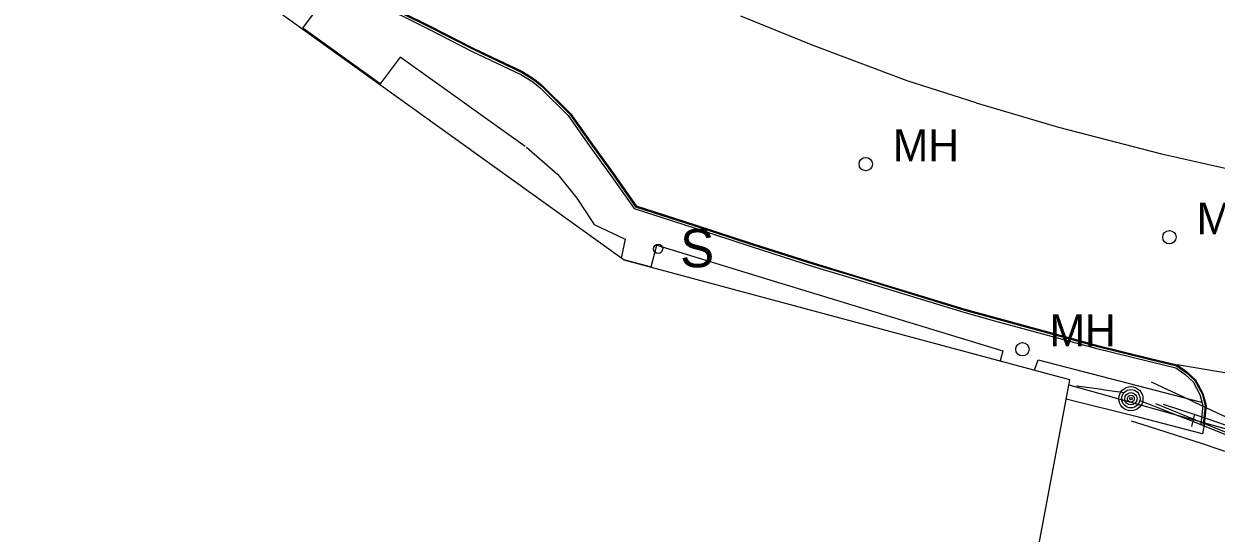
# Model space of a CAD drawing. Extents: x 368532 to 392481, y 10654822 to 10676899.
# Drawn here: x 383047.4 to 383234.8, y 10657197.1 to 10657277.1 of the extents above; entities that cross this region are included whole.
import ezdxf

# ---------------------------------------------------------------- set-up
doc = ezdxf.new("R2010")
doc.units = 0
for name, color, linetype in [('p_Catenary', 7, 'Continuous'), ('p_dtm sidewalk', 7, 'Continuous'), ('p_road - paved curb', 7, 'Continuous'), ('p_road general road feature', 7, 'Continuous'), ('p_road paint stripe', 7, 'Continuous'), ('p_structure building', 7, 'Continuous'), ('p_structure fence', 7, 'Continuous'), ('p_structure sign', 7, 'Continuous'), ('p_utility general pole', 7, 'Continuous'), ('p_utility manhole', 7, 'Continuous')]:
    doc.layers.add(name, color=color, linetype=linetype)

msp = doc.modelspace()

# ---------------------------------------------------------------- linework, layer by layer
at = {"layer": 'p_Catenary'}
for points in [[(383212.8, 10657220.3), (383213.2, 10657220.24), (383213.6, 10657220.18), (383214, 10657220.13), (383214.4, 10657220.07), (383214.8, 10657220.01), (383215.2, 10657219.95), (383215.6, 10657219.89), (383216, 10657219.84), (383216.4, 10657219.78), (383216.8, 10657219.72), (383217.2, 10657219.66), (383217.6, 10657219.6), (383218, 10657219.55), (383218.4, 10657219.49), (383218.8, 10657219.43), (383219.2, 10657219.37), (383219.6, 10657219.31), (383220, 10657219.25), (383220.4, 10657219.2)], [(383224.53, 10657220.88), (383227.13, 10657219.67), (383229.73, 10657218.46), (383232.33, 10657217.25), (383234.93, 10657216.03), (383237.52, 10657214.82), (383240.12, 10657213.61), (383242.72, 10657212.4), (383245.32, 10657211.18), (383247.92, 10657209.97), (383250.52, 10657208.76), (383253.12, 10657207.55), (383255.72, 10657206.34), (383258.32, 10657205.12), (383260.92, 10657203.91), (383263.52, 10657202.7), (383266.12, 10657201.49), (383268.72, 10657200.27), (383271.32, 10657199.06), (383273.92, 10657197.85)], [(383222.88, 10657217.93), (383225.6, 10657216.85), (383228.32, 10657215.77), (383231.04, 10657214.7), (383233.76, 10657213.62), (383236.48, 10657212.54), (383239.2, 10657211.46), (383241.92, 10657210.38), (383244.64, 10657209.3), (383247.36, 10657208.22), (383250.09, 10657207.14), (383252.81, 10657206.06), (383255.53, 10657204.98), (383258.25, 10657203.91), (383260.97, 10657202.83), (383263.69, 10657201.75), (383266.41, 10657200.67), (383269.13, 10657199.59), (383271.85, 10657198.51), (383274.57, 10657197.43)], [(383225.24, 10657217.48), (383227.81, 10657216.44), (383230.38, 10657215.4), (383232.95, 10657214.36), (383235.51, 10657213.32), (383238.08, 10657212.28), (383240.65, 10657211.24), (383243.22, 10657210.21), (383245.78, 10657209.17), (383248.35, 10657208.13), (383250.92, 10657207.09), (383253.49, 10657206.05), (383256.05, 10657205.01), (383258.62, 10657203.97), (383261.19, 10657202.93), (383263.76, 10657201.89), (383266.32, 10657200.85), (383268.89, 10657199.82), (383271.46, 10657198.78), (383274.03, 10657197.74)], [(383226.46, 10657217.4), (383228.85, 10657216.6), (383231.24, 10657215.8), (383233.63, 10657215.01), (383236.02, 10657214.21), (383238.41, 10657213.41), (383240.81, 10657212.62), (383243.2, 10657211.82), (383245.59, 10657211.03), (383247.98, 10657210.23), (383250.37, 10657209.43), (383252.76, 10657208.64), (383255.15, 10657207.84), (383257.54, 10657207.04), (383259.94, 10657206.25), (383262.33, 10657205.45), (383264.72, 10657204.66), (383267.11, 10657203.86), (383269.5, 10657203.06), (383271.89, 10657202.27)], [(383221.43, 10657214.79), (383224.21, 10657213.89), (383226.99, 10657212.99), (383229.77, 10657212.08), (383232.54, 10657211.18), (383235.32, 10657210.28), (383238.1, 10657209.38), (383240.88, 10657208.48), (383243.65, 10657207.58), (383246.43, 10657206.68), (383249.21, 10657205.78), (383251.99, 10657204.88), (383254.77, 10657203.98), (383257.54, 10657203.08), (383260.32, 10657202.18), (383263.1, 10657201.28), (383265.88, 10657200.38), (383268.65, 10657199.48), (383271.43, 10657198.58), (383274.21, 10657197.68)]]:
    msp.add_lwpolyline(points, dxfattribs=at)
at = {"layer": 'p_dtm sidewalk'}
for p, q in [((383091.24, 10657276.46), (383094.29, 10657280.59)), ((383103.36, 10657267.71), (383091.24, 10657276.46)), ((383106.54, 10657271.92), (383103.36, 10657267.71)), ((383126.16, 10657257.86), (383106.54, 10657271.92)), ((383126.36, 10657257.75), (383131.32, 10657253.49)), ((383131.32, 10657253.49), (383134.26, 10657249.74)), ((383134.26, 10657249.74), (383137.02, 10657245.63)), ((383137.02, 10657245.63), (383141.87, 10657243.31)), ((383141.87, 10657243.31), (383141.23, 10657240.35)), ((383145.95, 10657238.96), (383146.83, 10657242.36)), ((383146.83, 10657242.36), (383165.28, 10657236.69)), ((383141.6, 10657240.09), (383145.95, 10657238.96)), ((383165.28, 10657236.69), (383201.22, 10657225.79)), ((383201.22, 10657225.79), (383200.81, 10657224.17)), ((383206.23, 10657222.71), (383206.78, 10657224.37)), ((383206.78, 10657224.37), (383232.25, 10657217.77)), ((383232.25, 10657217.77), (383232.52, 10657217.73))]:
    msp.add_line(p, q, dxfattribs=at)
at = {"layer": 'p_road - paved curb'}
for p, q in [((383102.29, 10657280.66), (383110.91, 10657276.36)), ((383102.46, 10657280.97), (383111.07, 10657276.68)), ((383102.53, 10657281.1), (383111.14, 10657276.81)), ((383110.91, 10657276.36), (383117.85, 10657272.82)), ((383111.07, 10657276.68), (383118, 10657273.14)), ((383111.14, 10657276.81), (383118.07, 10657273.27)), ((383117.85, 10657272.82), (383125.49, 10657269.19)), ((383118, 10657273.14), (383125.66, 10657269.5)), ((383118.07, 10657273.27), (383125.73, 10657269.63)), ((383125.49, 10657269.19), (383127.35, 10657268.03)), ((383125.66, 10657269.5), (383127.55, 10657268.32)), ((383125.73, 10657269.63), (383127.64, 10657268.44)), ((383127.35, 10657268.03), (383128.53, 10657267.08)), ((383127.55, 10657268.32), (383128.76, 10657267.34)), ((383127.64, 10657268.44), (383128.86, 10657267.45)), ((383128.53, 10657267.08), (383132.92, 10657262.75)), ((383128.76, 10657267.34), (383133.19, 10657262.97)), ((383128.86, 10657267.45), (383133.3, 10657263.07)), ((383132.92, 10657262.75), (383136.34, 10657257.89)), ((383133.19, 10657262.97), (383136.63, 10657258.09)), ((383133.3, 10657263.07), (383136.75, 10657258.18)), ((383136.34, 10657257.89), (383139.63, 10657253.32)), ((383136.63, 10657258.09), (383139.92, 10657253.52)), ((383136.75, 10657258.18), (383140.04, 10657253.61)), ((383139.63, 10657253.32), (383143.3, 10657248.11)), ((383139.92, 10657253.52), (383143.52, 10657248.4)), ((383140.04, 10657253.61), (383143.61, 10657248.53)), ((383143.3, 10657248.11), (383152.71, 10657245.07)), ((383143.52, 10657248.4), (383152.81, 10657245.41)), ((383143.61, 10657248.53), (383152.86, 10657245.55)), ((383152.86, 10657245.55), (383162.01, 10657242.57)), ((383152.71, 10657245.07), (383161.86, 10657242.09)), ((383152.81, 10657245.41), (383161.96, 10657242.43)), ((383161.86, 10657242.09), (383171.42, 10657239.04)), ((383161.96, 10657242.43), (383171.53, 10657239.38)), ((383162.01, 10657242.57), (383171.57, 10657239.52)), ((383171.42, 10657239.04), (383178.61, 10657236.87)), ((383171.53, 10657239.38), (383178.72, 10657237.21)), ((383171.57, 10657239.52), (383178.76, 10657237.35)), ((383178.61, 10657236.87), (383195.11, 10657231.82)), ((383178.72, 10657237.21), (383195.21, 10657232.16)), ((383178.76, 10657237.35), (383195.25, 10657232.3)), ((383195.11, 10657231.82), (383199.95, 10657230.5)), ((383195.21, 10657232.16), (383200.04, 10657230.84)), ((383195.25, 10657232.3), (383200.08, 10657230.98)), ((383200.04, 10657230.84), (383215.9, 10657226.51)), ((383200.08, 10657230.98), (383215.94, 10657226.66)), ((383199.95, 10657230.5), (383215.81, 10657226.18)), ((383215.81, 10657226.18), (383224.33, 10657224.08)), ((383215.9, 10657226.51), (383224.41, 10657224.42)), ((383215.94, 10657226.66), (383224.45, 10657224.57)), ((383224.33, 10657224.08), (383228.41, 10657223.08)), ((383224.41, 10657224.42), (383228.55, 10657223.4)), ((383224.45, 10657224.57), (383228.62, 10657223.54)), ((383243.09, 10657221.15), (383228.62, 10657223.54))]:
    msp.add_line(p, q, dxfattribs=at)
at = {"layer": 'p_road general road feature'}
for p, q in [((383228.41, 10657223.08), (383229.84, 10657222.1)), ((383228.55, 10657223.4), (383230.06, 10657222.37)), ((383228.62, 10657223.54), (383230.15, 10657222.49)), ((383229.84, 10657222.1), (383231.14, 10657220.91)), ((383230.06, 10657222.37), (383231.42, 10657221.13)), ((383230.15, 10657222.49), (383231.54, 10657221.22)), ((383231.54, 10657221.22), (383232.68, 10657219.06)), ((383231.14, 10657220.91), (383232.21, 10657218.88)), ((383231.42, 10657221.13), (383232.54, 10657219)), ((383222.79, 10657215.27), (383211.19, 10657218.18)), ((383232.21, 10657218.88), (383232.52, 10657217.73)), ((383232.52, 10657217.73), (383232.67, 10657217.16)), ((383232.54, 10657219), (383233.03, 10657217.19)), ((383232.68, 10657219.06), (383233.18, 10657217.2)), ((383232.67, 10657217.16), (383232.36, 10657214.22)), ((383233.03, 10657217.19), (383232.71, 10657214.18)), ((383233.18, 10657217.2), (383232.86, 10657214.16)), ((383232.6, 10657212.74), (383222.79, 10657215.27)), ((383232.86, 10657214.16), (383232.6, 10657212.74))]:
    msp.add_line(p, q, dxfattribs=at)
at = {"layer": 'p_road paint stripe'}
for p, q in [((383171.41, 10657273.76), (383160.08, 10657278.37)), ((383186.22, 10657268.2), (383171.41, 10657273.76)), ((383197.05, 10657264.72), (383186.22, 10657268.2)), ((383197.05, 10657264.72), (383209.98, 10657260.9)), ((383209.98, 10657260.9), (383226.17, 10657256.71)), ((383226.17, 10657256.71), (383238.05, 10657254.06))]:
    msp.add_line(p, q, dxfattribs=at)
at = {"layer": 'p_structure building'}
for points in [[(383141.7, 10657240.01), (383022.27, 10657325.72), (383004.01, 10657299.95), (382944.89, 10657216.71), (383013.97, 10657167.65), (383031.21, 10657159.04), (383052.65, 10657150.08), (383071.93, 10657144.92), (383129.88, 10657134.43)], [(383129.88, 10657134.43), (383126.53, 10657116.56), (383189.91, 10657104.68), (383211.76, 10657221.23), (383141.7, 10657240.01)]]:
    msp.add_lwpolyline(points, dxfattribs=at)
at = {"layer": 'p_structure fence'}
for p, q in [((383211.61, 10657220.44), (383266.76, 10657204.97)), ((383230.96, 10657213.88), (383231.39, 10657215.85))]:
    msp.add_line(p, q, dxfattribs=at)
at = {"layer": 'p_structure sign'}
msp.add_circle((383147.06, 10657241.79), 0.713, dxfattribs=at)
at = {"layer": 'p_utility general pole'}
for radius in [1.9, 1.44, 0.973, 0.539, 0.192]:
    msp.add_circle((383221.36, 10657218.24), radius, dxfattribs=at)
at = {"layer": 'p_utility manhole'}
for centre in [(383179.68, 10657255.1), (383227.41, 10657243.61), (383204.31, 10657226.01)]:
    msp.add_circle(centre, 1.05, dxfattribs=at)

# ---------------------------------------------------------------- texts
at = {"layer": 'p_structure sign'}
msp.add_text('S', height=6, dxfattribs=at).set_placement((383150.52, 10657238.89))
at = {"layer": 'p_utility manhole'}
for p in [(383183.95, 10657255.56), (383231.68, 10657244.07), (383208.58, 10657226.48)]:
    msp.add_text('MH', height=5, dxfattribs=at).set_placement(p)

doc.saveas('drawing.dxf')
